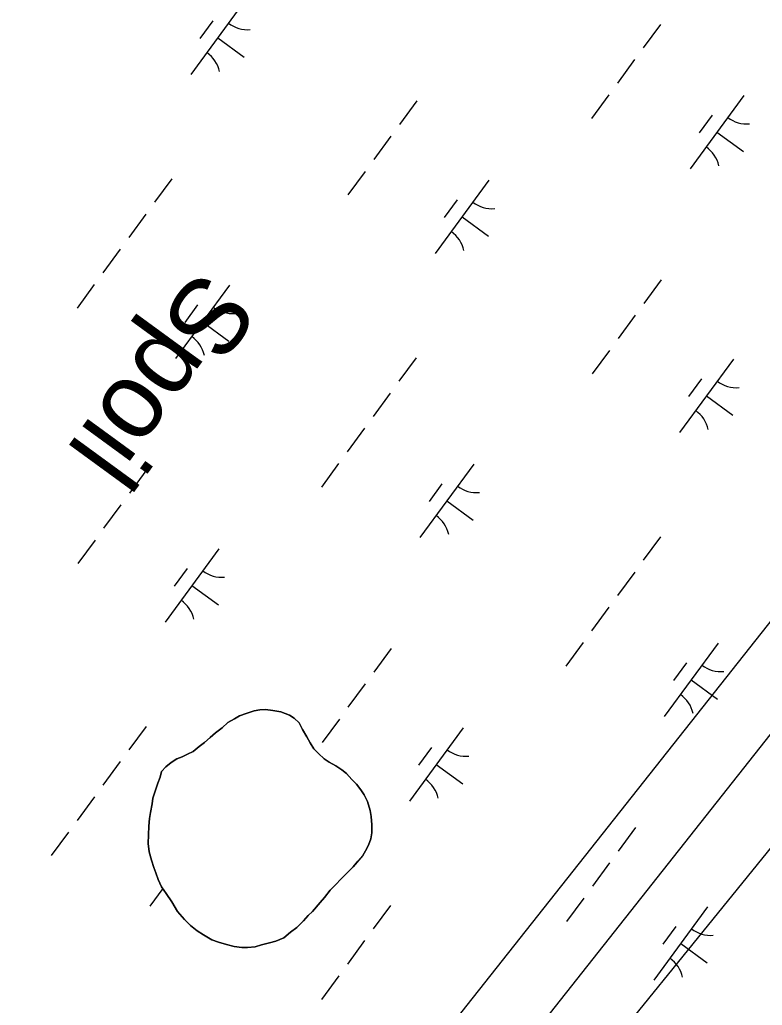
# Model space of a CAD drawing. Extents: x 3905714 to 3926767, y 183354 to 205755.
# Drawn here: x 3917902 to 3918309, y 197285 to 197826 of the extents above; entities that cross this region are included whole.
import ezdxf

# ---------------------------------------------------------------- set-up
doc = ezdxf.new("R2010")
doc.units = 0
for name, color, linetype in [('V-CHAN-SPOL', 7, 'Continuous'), ('V-TOPO-SHOR', 7, 'Continuous'), ('V-UTIL-LINE', 7, 'Continuous'), ('V-WETL-SWMP', 7, 'Continuous')]:
    doc.layers.add(name, color=color, linetype=linetype)

msp = doc.modelspace()

# ---------------------------------------------------------------- linework, layer by layer
at = {"layer": 'V-TOPO-SHOR'}
msp.add_lwpolyline([(3917974.65, 197398.97), (3917974.37, 197395.84), (3917973.3, 197391.15), (3917972.75, 197387.75), (3917972.47, 197383.58), (3917972.18, 197378.88), (3917972.15, 197374.18), (3917972.65, 197369.47), (3917973.93, 197365.02), (3917975.21, 197360.84), (3917976.24, 197357.96), (3917977.52, 197354.3), (3917979.33, 197350.37), (3917981.92, 197346.7), (3917985.02, 197341.98), (3917988.13, 197336.73), (3917992.02, 197332.27), (3917995.4, 197329.12), (3917999.04, 197326.22), (3918002.42, 197323.85), (3918007.1, 197321.21), (3918010.75, 197319.89), (3918015.18, 197318.55), (3918019.35, 197317.49), (3918023.53, 197316.94), (3918026.67, 197316.92), (3918030.85, 197317.42), (3918034.25, 197318.44), (3918038.69, 197319.46), (3918042.1, 197320.49), (3918046.55, 197322.29), (3918050.22, 197325.4), (3918053.63, 197327.99), (3918057.31, 197331.63), (3918059.94, 197334.49), (3918062.3, 197336.82), (3918066.51, 197341.76), (3918068.88, 197344.36), (3918072.03, 197348.52), (3918074.66, 197351.11), (3918078.34, 197355.01), (3918081.23, 197357.87), (3918084.64, 197361.24), (3918087.27, 197364.36), (3918089.9, 197367.48), (3918091.49, 197370.08), (3918093.07, 197373.21), (3918094.4, 197376.6), (3918094.94, 197379.99), (3918094.96, 197384.43), (3918094.47, 197388.87), (3918093.97, 197392.27), (3918092.43, 197397.24), (3918090.62, 197400.91), (3918088.81, 197403.53), (3918086.48, 197406.68), (3918083.88, 197409.3), (3918081.03, 197412.45), (3918078.43, 197414.56), (3918075.04, 197416.67), (3918071.4, 197418.78), (3918068.8, 197420.62), (3918065.68, 197423.51), (3918063.08, 197426.14), (3918061.02, 197429.29), (3918059.21, 197432.69), (3918056.88, 197436.62), (3918055.07, 197440.29), (3918052.21, 197442.92), (3918049.61, 197444.5), (3918044.92, 197446.36), (3918040.48, 197447.17), (3918036.57, 197447.71), (3918033.44, 197447.47), (3918030.3, 197446.96), (3918025.85, 197445.42), (3918022.19, 197444.14), (3918019.56, 197442.59), (3918015.9, 197440.52), (3918012.75, 197437.67), (3918009.07, 197434.81), (3918006.19, 197432.22), (3918003.04, 197429.63), (3918000.15, 197427.29), (3917996.74, 197424.7), (3917993.59, 197423.15), (3917990.71, 197421.6), (3917987.83, 197420.57), (3917984.69, 197418.5), (3917981.8, 197416.17), (3917979.44, 197413.57), (3917978.63, 197410.44), (3917977.31, 197407.32), (3917974.65, 197398.97)], dxfattribs=at)
at = {"layer": 'V-UTIL-LINE'}
for points in [[(3920382.72, 200123.13), (3919431.34, 198911.04), (3917639.74, 196643.01), (3912670.96, 189304.15), (3911629.35, 187953.28)], [(3917520.12, 196733.21), (3917669.62, 196618.74), (3919457.38, 198881.61), (3920417.08, 200095.51)], [(3920481.64, 200045.37), (3917672.78, 196581.37), (3917218.41, 196910.18)]]:
    msp.add_lwpolyline(points, dxfattribs=at)
at = {"layer": 'V-WETL-SWMP'}
for p, q in [((3918025.04, 197836.66), (3917995.49, 197796.33)), ((3918007.59, 197825.9), (3918000.5, 197816.22)), ((3918253.36, 197823.92), (3918243.9, 197811.02)), ((3918010.26, 197816.5), (3918024.79, 197805.86)), ((3918239.17, 197804.56), (3918229.72, 197791.66)), ((3918119.58, 197781.91), (3918110.12, 197769)), ((3918224.99, 197785.2), (3918215.53, 197772.29)), ((3918299.17, 197784.87), (3918269.62, 197744.54)), ((3918281.72, 197774.11), (3918274.63, 197764.43)), ((3918284.4, 197764.71), (3918298.92, 197754.07)), ((3918105.39, 197762.55), (3918095.94, 197749.64)), ((3918091.21, 197743.19), (3918081.75, 197730.28)), ((3917985.05, 197739.15), (3917975.59, 197726.24)), ((3918159.22, 197738.36), (3918129.67, 197698.02)), ((3918141.77, 197727.59), (3918134.67, 197717.91)), ((3917970.86, 197719.79), (3917961.41, 197706.88)), ((3918144.44, 197718.19), (3918158.96, 197707.55)), ((3917956.68, 197700.43), (3917947.22, 197687.52)), ((3918253.76, 197683.6), (3918244.3, 197670.7)), ((3917942.5, 197681.07), (3917933.04, 197668.16)), ((3918016.68, 197680.74), (3917987.13, 197640.41)), ((3917999.23, 197669.98), (3917992.14, 197660.3)), ((3918239.57, 197664.24), (3918230.12, 197651.34)), ((3918001.91, 197660.58), (3918016.43, 197649.94)), ((3918225.39, 197644.88), (3918215.93, 197631.98)), ((3918119.23, 197640.84), (3918109.77, 197627.94)), ((3918293.4, 197640.05), (3918263.85, 197599.72)), ((3918275.95, 197629.29), (3918268.85, 197619.61)), ((3918105.04, 197621.48), (3918095.59, 197608.58)), ((3918278.62, 197619.89), (3918293.14, 197609.25)), ((3918090.86, 197602.12), (3918081.4, 197589.22)), ((3918076.68, 197582.76), (3918067.22, 197569.86)), ((3918150.86, 197582.44), (3918121.31, 197542.1)), ((3917971.26, 197579.47), (3917961.81, 197566.57)), ((3918133.41, 197571.67), (3918126.31, 197561.99)), ((3917957.08, 197560.11), (3917947.62, 197547.21)), ((3918136.08, 197562.27), (3918150.6, 197551.63)), ((3918253.41, 197542.54), (3918243.95, 197529.63)), ((3917942.9, 197540.75), (3917933.44, 197527.85)), ((3918010.9, 197535.92), (3917981.35, 197495.59)), ((3917993.45, 197525.15), (3917986.36, 197515.47)), ((3918239.22, 197523.18), (3918229.77, 197510.27)), ((3917996.13, 197515.75), (3918010.65, 197505.12)), ((3918225.04, 197503.82), (3918215.58, 197490.91)), ((3918210.86, 197484.46), (3918201.4, 197471.55)), ((3918285.04, 197484.13), (3918255.49, 197443.8)), ((3918105.44, 197481.17), (3918095.99, 197468.26)), ((3918267.59, 197473.36), (3918260.49, 197463.68)), ((3918091.26, 197461.81), (3918081.8, 197448.9)), ((3918270.26, 197463.96), (3918284.78, 197453.33)), ((3918022.19, 197444.14), (3918025.85, 197445.42)), ((3918025.85, 197445.42), (3918030.3, 197446.96)), ((3918030.3, 197446.96), (3918033.44, 197447.47)), ((3918033.44, 197447.47), (3918036.57, 197447.71)), ((3918036.57, 197447.71), (3918040.49, 197447.17)), ((3918040.49, 197447.17), (3918044.92, 197446.36)), ((3918044.92, 197446.36), (3918049.61, 197444.5)), ((3918049.61, 197444.5), (3918052.21, 197442.92)), ((3918012.75, 197437.67), (3918015.9, 197440.52)), ((3918015.9, 197440.52), (3918019.56, 197442.59)), ((3918019.56, 197442.59), (3918022.19, 197444.14)), ((3918052.21, 197442.92), (3918055.07, 197440.29)), ((3918055.07, 197440.29), (3918056.88, 197436.62)), ((3918077.08, 197442.45), (3918067.62, 197429.54)), ((3917970.91, 197438.41), (3917961.46, 197425.5)), ((3918006.19, 197432.22), (3918009.07, 197434.81)), ((3918009.07, 197434.81), (3918012.75, 197437.67)), ((3918056.88, 197436.62), (3918059.21, 197432.69)), ((3918145.08, 197437.62), (3918115.53, 197397.28)), ((3918000.15, 197427.29), (3918003.04, 197429.62)), ((3918003.04, 197429.62), (3918006.19, 197432.22)), ((3918059.21, 197432.69), (3918061.01, 197429.29)), ((3918061.01, 197429.29), (3918063.08, 197426.14)), ((3917990.71, 197421.6), (3917993.6, 197423.15)), ((3917993.6, 197423.15), (3917996.74, 197424.7)), ((3917996.74, 197424.7), (3918000.15, 197427.29)), ((3918063.08, 197426.14), (3918065.68, 197423.51)), ((3918065.68, 197423.51), (3918068.8, 197420.62)), ((3918127.63, 197426.85), (3918120.54, 197417.17)), ((3917956.73, 197419.05), (3917947.27, 197406.14)), ((3917981.8, 197416.17), (3917984.69, 197418.5)), ((3917984.69, 197418.5), (3917987.83, 197420.57)), ((3917987.83, 197420.57), (3917990.71, 197421.6)), ((3918068.8, 197420.62), (3918071.4, 197418.78)), ((3918071.4, 197418.78), (3918075.04, 197416.67)), ((3918130.31, 197417.45), (3918144.83, 197406.81)), ((3917978.63, 197410.44), (3917979.44, 197413.57)), ((3917979.44, 197413.57), (3917981.8, 197416.17)), ((3918075.04, 197416.67), (3918078.43, 197414.56)), ((3918078.43, 197414.56), (3918081.03, 197412.45)), ((3918081.03, 197412.45), (3918083.88, 197409.3)), ((3917974.65, 197398.97), (3917977.31, 197407.32)), ((3917977.31, 197407.32), (3917978.63, 197410.44)), ((3918083.88, 197409.3), (3918086.48, 197406.68)), ((3918086.48, 197406.68), (3918088.81, 197403.53)), ((3918088.81, 197403.53), (3918090.62, 197400.91)), ((3917942.55, 197399.69), (3917933.09, 197386.78)), ((3917973.3, 197391.15), (3917974.37, 197395.84)), ((3917974.37, 197395.84), (3917974.65, 197398.97)), ((3918090.62, 197400.91), (3918092.43, 197397.24)), ((3918092.43, 197397.24), (3918093.97, 197392.27)), ((3917972.75, 197387.75), (3917973.3, 197391.15)), ((3918093.97, 197392.27), (3918094.47, 197388.87)), ((3917972.47, 197383.58), (3917972.75, 197387.75)), ((3918094.47, 197388.87), (3918094.96, 197384.43)), ((3917928.36, 197380.33), (3917918.91, 197367.42)), ((3917972.18, 197378.88), (3917972.47, 197383.58)), ((3918094.94, 197379.99), (3918094.4, 197376.59)), ((3918094.96, 197384.43), (3918094.94, 197379.99)), ((3918239.62, 197382.86), (3918230.17, 197369.95)), ((3917972.15, 197374.18), (3917972.18, 197378.88)), ((3917972.65, 197369.47), (3917972.15, 197374.18)), ((3918094.4, 197376.59), (3918093.07, 197373.21)), ((3917973.93, 197365.02), (3917972.65, 197369.47)), ((3918091.49, 197370.08), (3918089.9, 197367.48)), ((3918093.07, 197373.21), (3918091.49, 197370.08)), ((3917975.21, 197360.84), (3917973.93, 197365.02)), ((3918089.9, 197367.48), (3918084.64, 197361.24)), ((3918225.44, 197363.5), (3918215.98, 197350.59)), ((3917976.24, 197357.96), (3917975.21, 197360.84)), ((3917977.52, 197354.29), (3917976.24, 197357.96)), ((3918084.64, 197361.24), (3918078.34, 197355.01)), ((3917979.33, 197350.37), (3917977.52, 197354.29)), ((3918078.34, 197355.01), (3918074.66, 197351.11)), ((3917980.07, 197349.32), (3917972.99, 197339.67)), ((3917981.92, 197346.7), (3917979.33, 197350.37)), ((3918072.03, 197348.52), (3918068.87, 197344.36)), ((3918074.66, 197351.11), (3918072.03, 197348.52)), ((3917985.02, 197341.98), (3917981.92, 197346.7)), ((3917988.13, 197336.73), (3917985.02, 197341.98)), ((3918066.51, 197341.76), (3918062.3, 197336.82)), ((3918068.87, 197344.36), (3918066.51, 197341.76)), ((3918211.25, 197344.14), (3918201.8, 197331.23)), ((3917992.02, 197332.27), (3917988.13, 197336.73)), ((3918062.3, 197336.82), (3918059.94, 197334.49)), ((3918105.09, 197340.1), (3918095.64, 197327.2)), ((3918279.26, 197339.31), (3918249.71, 197298.98)), ((3917995.4, 197329.12), (3917992.02, 197332.27)), ((3918057.31, 197331.63), (3918053.63, 197327.99)), ((3918059.94, 197334.49), (3918057.31, 197331.63)), ((3917999.04, 197326.22), (3917995.4, 197329.12)), ((3918002.42, 197323.85), (3917999.04, 197326.22)), ((3918050.22, 197325.4), (3918046.54, 197322.29)), ((3918053.63, 197327.99), (3918050.22, 197325.4)), ((3918261.81, 197328.54), (3918254.72, 197318.86)), ((3918007.1, 197321.21), (3918002.42, 197323.85)), ((3918010.75, 197319.89), (3918007.1, 197321.21)), ((3918042.1, 197320.49), (3918038.69, 197319.46)), ((3918046.54, 197322.29), (3918042.1, 197320.49)), ((3918090.91, 197320.74), (3918081.45, 197307.84)), ((3918015.18, 197318.55), (3918010.75, 197319.89)), ((3918019.35, 197317.49), (3918015.18, 197318.55)), ((3918023.53, 197316.94), (3918019.35, 197317.49)), ((3918026.67, 197316.92), (3918023.53, 197316.94)), ((3918030.85, 197317.42), (3918026.67, 197316.92)), ((3918034.25, 197318.44), (3918030.85, 197317.42)), ((3918038.69, 197319.46), (3918034.25, 197318.44)), ((3918264.49, 197319.14), (3918279.01, 197308.5)), ((3918076.72, 197301.38), (3918067.27, 197288.48))]:
    msp.add_line(p, q, dxfattribs=at)
for centre, start, end in [((3918026.78, 197838.64), 233, 274.5436), ((3917994.13, 197794.08), 13, 54.5436), ((3918300.91, 197786.85), 233, 274.5436), ((3918268.27, 197742.29), 13, 54.5436), ((3918160.96, 197740.33), 233, 274.5436), ((3918128.31, 197695.77), 13, 54.5436), ((3918018.42, 197682.72), 233, 274.5436), ((3917985.77, 197638.15), 13, 54.5436), ((3918295.14, 197642.03), 233, 274.5436), ((3918262.49, 197597.46), 13, 54.5436), ((3918152.6, 197584.41), 233, 274.5436), ((3918119.95, 197539.85), 13, 54.5436), ((3918012.65, 197537.9), 233, 274.5436), ((3917980, 197493.33), 13, 54.5436), ((3918286.78, 197486.11), 233, 274.5436), ((3918254.13, 197441.54), 13, 54.5436), ((3918146.83, 197439.59), 233, 274.5436), ((3918114.18, 197395.03), 13, 54.5436), ((3918281, 197341.28), 233, 274.5436), ((3918248.36, 197296.72), 13, 54.5436)]:
    msp.add_arc(centre, 17.62, start, end, dxfattribs=at)

# ---------------------------------------------------------------- texts
at = {"layer": 'V-CHAN-SPOL'}
msp.add_text('Spoil', height=42, rotation=233.8714, dxfattribs=at).set_placement((3918000.07, 197690.96))

doc.saveas('drawing.dxf')
